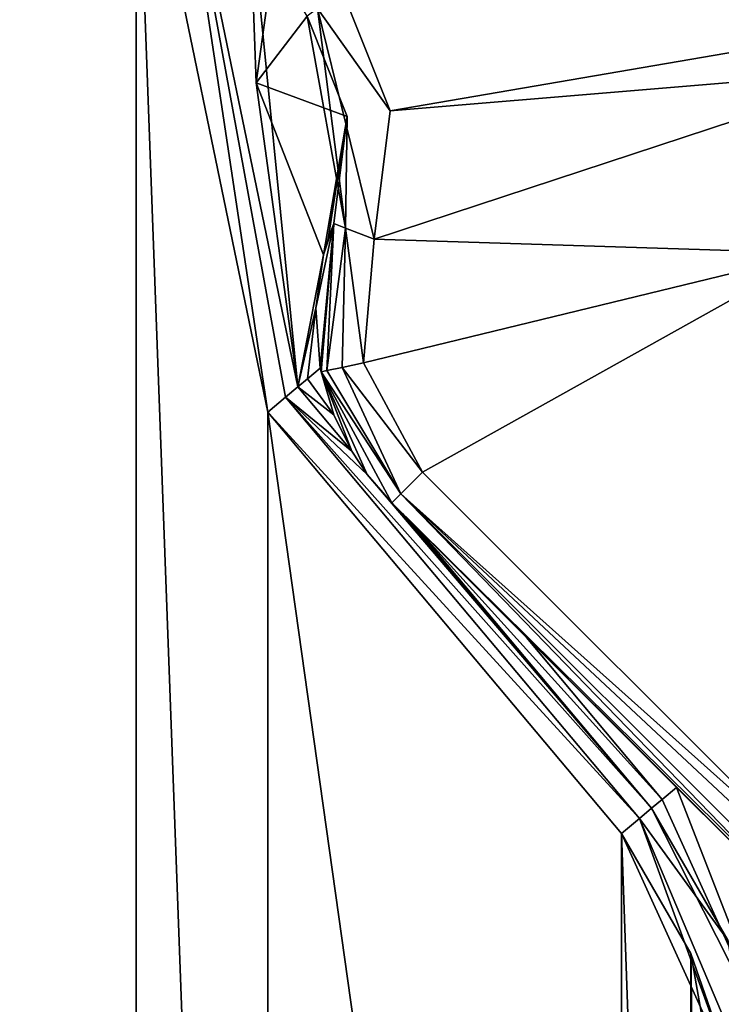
# Model space of a CAD drawing. Header units: metres. Extents: x -205 to 205, y -82 to 82.
# Tile 368 of 426: x 69 to 85, y 20 to 43. Entities that reach past the tile are written whole.
import ezdxf

# ---------------------------------------------------------------- set-up
doc = ezdxf.new("R2010")
doc.units = ezdxf.units.M
doc.layers.add('solid_PRT0003', color=7, linetype='CONTINUOUS')

msp = doc.modelspace()

# ---------------------------------------------------------------- linework, layer by layer
at = {"layer": 'solid_PRT0003'}
for points in [[(0, -75), (0, 75), (200, 75)], [(200, -75), (0, -75), (200, 75)], [(71.855095, -48.536644, 1.5), (59.144901, 48.536644, 1.5), (59.144897, -48.536655, 1.5)], [(71.855103, 48.536655, 1.5), (59.144901, 48.536644, 1.5), (71.855095, -48.536644, 1.5)], [(71.855103, 48.536655, 1.5), (71.855095, -48.536644, 1.5), (74.889, -33.837666, 1.5)], [(74.889, 33.837666, 1.5), (71.855103, 48.536655, 1.5), (74.889, -33.837666, 1.5)], [(72.71994, 48.275169, 2.071429), (71.855103, 48.536655, 1.5), (74.889, 33.837666, 1.5)], [(72.71994, 48.275169, 2.071429), (74.889, 33.837666, 1.5), (75.29847, 34.181252, 1.654846)], [(72.71994, 48.275169, 2.071429), (75.29847, 34.181252, 1.654846), (75.581131, 34.41843, 2.071429)], [(74.464828, 45.681927, 3.5), (72.71994, 48.275169, 2.071429), (75.581131, 34.41843, 2.071429)], [(74.617065, 41.426605, 3.5), (74.464828, 45.681927, 3.5), (75.581131, 34.41843, 2.071429)], [(75.012527, 44.267052, 3.5), (74.464828, 45.681927, 3.5), (74.617065, 41.426605, 3.5)], [(75.012527, 44.267052, 3.5), (74.617065, 41.426605, 3.5), (75.796448, 42.967983, 3.5)], [(76.033157, 43.140484, 13.207107), (77.707176, 40.784054, 13.5), (76.604515, 43.557079, 13.5)], [(76.604515, 43.557079, 13.5), (77.707176, 40.784054, 13.5), (93.489235, 43.5, 13.5)], [(77.707176, 40.784054, 13.5), (89.246597, 41.742641, 13.5), (93.489235, 43.5, 13.5)], [(76.679749, 38.082176, 13.207107), (76.033157, 43.140484, 13.207107), (75.796448, 42.967983, 12.5)], [(76.033157, 43.140484, 13.207107), (77.337593, 37.822865, 13.5), (77.707176, 40.784054, 13.5)], [(76.679749, 38.082176, 13.207107), (77.337593, 37.822865, 13.5), (76.033157, 43.140484, 13.207107)], [(76.715256, 40.657196, 3.5), (75.796448, 42.967983, 3.5), (74.617065, 41.426605, 3.5)], [(76.715256, 40.657196, 3.5), (75.796448, 42.967983, 12.5), (75.796448, 42.967983, 3.5)], [(76.679749, 38.082176, 13.207107), (75.796448, 42.967983, 12.5), (76.715256, 40.657196, 12.5)], [(76.715256, 40.657196, 3.5), (76.715256, 40.657196, 12.5), (75.796448, 42.967983, 12.5)], [(77.337593, 37.822865, 13.5), (87.489235, 37.5, 13.5), (89.246597, 41.742641, 13.5)], [(77.707176, 40.784054, 13.5), (77.337593, 37.822865, 13.5), (89.246597, 41.742641, 13.5)], [(76.172989, 37.462776, 3.5), (74.617065, 41.426605, 3.5), (75.581131, 34.41843, 2.071429)], [(76.715256, 40.657196, 3.5), (74.617065, 41.426605, 3.5), (76.172989, 37.462776, 3.5)], [(76.278542, 37.829887, 3.5), (76.715256, 40.657196, 3.5), (76.172989, 37.462776, 3.5)], [(76.278542, 37.829887, 3.5), (76.407257, 38.18959, 3.5), (76.715256, 40.657196, 3.5)], [(76.679749, 38.082176, 13.207107), (76.715256, 40.657196, 12.5), (76.407257, 38.18959, 12.5)], [(76.407257, 38.18959, 3.5), (76.407257, 38.18959, 12.5), (76.715256, 40.657196, 12.5)], [(76.715256, 40.657196, 3.5), (76.407257, 38.18959, 3.5), (76.715256, 40.657196, 12.5)], [(76.407257, 38.18959, 12.5), (76.172989, 37.462776, 3.5), (75.99424, 36.234329, 3.360938)], [(76.407257, 38.18959, 12.5), (75.99424, 36.234329, 3.360938), (76.097977, 34.852116, 2.934088)], [(76.114815, 34.768093, 12.5), (76.407257, 38.18959, 12.5), (76.097977, 34.852116, 2.934088)], [(76.245987, 34.795361, 13), (76.407257, 38.18959, 12.5), (76.114815, 34.768093, 12.5)], [(76.278542, 37.829887, 3.5), (76.172989, 37.462776, 3.5), (76.407257, 38.18959, 12.5)], [(76.245987, 34.795361, 13), (76.679749, 38.082176, 13.207107), (76.407257, 38.18959, 12.5)], [(76.278542, 37.829887, 3.5), (76.407257, 38.18959, 12.5), (76.407257, 38.18959, 3.5)], [(76.604347, 34.869854, 13.366025), (76.679749, 38.082176, 13.207107), (76.245987, 34.795361, 13)], [(76.604347, 34.869854, 13.366025), (77.093887, 34.971619, 13.5), (76.679749, 38.082176, 13.207107)], [(76.679749, 38.082176, 13.207107), (77.093887, 34.971619, 13.5), (77.337593, 37.822865, 13.5)], [(77.337593, 37.822865, 13.5), (77.093887, 34.971619, 13.5), (87.489235, 37.5, 13.5)], [(75.99424, 36.234329, 3.360938), (76.172989, 37.462776, 3.5), (75.581131, 34.41843, 2.071429)], [(77.093887, 34.971619, 13.5), (78.453705, 32.453701, 13.5), (87.489235, 37.5, 13.5)], [(78.453705, 32.453701, 13.5), (87.489235, 23.418167, 13.5), (87.489235, 37.5, 13.5)], [(75.802917, 34.604534, 2.540158), (75.99424, 36.234329, 3.360938), (75.581131, 34.41843, 2.071429)], [(75.802917, 34.604534, 2.540158), (76.097977, 34.852116, 2.934088), (75.99424, 36.234329, 3.360938)], [(76.604347, 34.869854, 13.366025), (78.453705, 32.453701, 13.5), (77.093887, 34.971619, 13.5)], [(76.413773, 33.772438, 2.450526), (76.097977, 34.852116, 2.934088), (75.802917, 34.604534, 2.540158)], [(76.114815, 34.768093, 12.5), (76.097977, 34.852116, 2.934088), (76.413773, 33.772438, 2.450526)], [(76.245987, 34.795361, 13), (76.114815, 34.768093, 12.5), (77.953705, 31.953701, 13.207107)], [(76.114815, 34.768093, 12.5), (76.822159, 32.939434, 2.071429), (77.181992, 32.398914, 1.944803)], [(76.114815, 34.768093, 12.5), (76.413773, 33.772438, 2.450526), (76.822159, 32.939434, 2.071429)], [(76.114815, 34.768093, 12.5), (77.181992, 32.398914, 1.944803), (77.746597, 31.746595, 1.965118)], [(77.746597, 31.746595, 12.5), (76.114815, 34.768093, 12.5), (77.746597, 31.746595, 1.965118)], [(77.953705, 31.953701, 13.207107), (76.114815, 34.768093, 12.5), (77.746597, 31.746595, 12.5)], [(76.604347, 34.869854, 13.366025), (76.245987, 34.795361, 13), (77.953705, 31.953701, 13.207107)], [(76.604347, 34.869854, 13.366025), (77.953705, 31.953701, 13.207107), (78.453705, 32.453701, 13.5)], [(76.413773, 33.772438, 2.450526), (75.802917, 34.604534, 2.540158), (75.581131, 34.41843, 2.071429)], [(75.581131, 34.41843, 2.071429), (75.29847, 34.181252, 1.654846), (76.822159, 32.939434, 2.071429)], [(76.413773, 33.772438, 2.450526), (75.581131, 34.41843, 2.071429), (76.822159, 32.939434, 2.071429)], [(75.29847, 34.181252, 1.654846), (74.889, 33.837666, 1.5), (83.449585, 24.467134, 1.654846)], [(75.29847, 34.181252, 1.654846), (83.449585, 24.467134, 1.654846), (83.732239, 24.704315, 2.071429)], [(75.29847, 34.181252, 1.654846), (83.732239, 24.704315, 2.071429), (77.181992, 32.398914, 1.944803)], [(75.29847, 34.181252, 1.654846), (77.181992, 32.398914, 1.944803), (76.822159, 32.939434, 2.071429)], [(74.889, 33.837666, 1.5), (74.889, -33.837666, 1.5), (83.040115, -24.12355, 1.5)], [(83.040115, 24.12355, 1.5), (74.889, 33.837666, 1.5), (83.040115, -24.12355, 1.5)], [(83.449585, 24.467134, 1.654846), (74.889, 33.837666, 1.5), (83.040115, 24.12355, 1.5)], [(77.746597, 31.746595, 1.965118), (77.181992, 32.398914, 1.944803), (83.732239, 24.704315, 2.071429)], [(77.953705, 31.953701, 13.207107), (87.489235, 23.418167, 13.5), (78.453705, 32.453701, 13.5)], [(87.198997, 22.401821, 12.882648), (77.953705, 31.953701, 13.207107), (77.746597, 31.746595, 12.5)], [(87.491035, 23.031845, 13.462326), (87.489235, 23.418167, 13.5), (77.953705, 31.953701, 13.207107)], [(87.333466, 22.580385, 13.211638), (87.491035, 23.031845, 13.462326), (77.953705, 31.953701, 13.207107)], [(87.198997, 22.401821, 12.882648), (87.333466, 22.580385, 13.211638), (77.953705, 31.953701, 13.207107)], [(77.991768, 31.501425, 2.016138), (77.746597, 31.746595, 1.965118), (83.732239, 24.704315, 2.071429)], [(77.746597, 31.746595, 12.5), (84.306778, 25.186409, 2.993398), (85.572136, 23.921049, 3.188069)], [(77.746597, 31.746595, 12.5), (80.851181, 28.642008, 2.583395), (84.306778, 25.186409, 2.993398)], [(77.746597, 31.746595, 12.5), (85.572136, 23.921049, 3.188069), (87.024773, 22.46842, 3.441841)], [(87.024773, 22.46842, 12.5), (77.746597, 31.746595, 12.5), (87.024773, 22.46842, 3.441841)], [(77.746597, 31.746595, 12.5), (78.22187, 31.27132, 2.071429), (80.851181, 28.642008, 2.583395)], [(77.746597, 31.746595, 12.5), (77.991768, 31.501425, 2.016138), (78.22187, 31.27132, 2.071429)], [(77.746597, 31.746595, 12.5), (77.746597, 31.746595, 1.965118), (77.991768, 31.501425, 2.016138)], [(87.074501, 22.433949, 12.646502), (87.198997, 22.401821, 12.882648), (77.746597, 31.746595, 12.5)], [(87.024773, 22.46842, 12.5), (87.074501, 22.433949, 12.646502), (77.746597, 31.746595, 12.5)], [(77.991768, 31.501425, 2.016138), (83.732239, 24.704315, 2.071429), (78.22187, 31.27132, 2.071429)], [(78.22187, 31.27132, 2.071429), (83.732239, 24.704315, 2.071429), (83.976929, 24.909634, 2.57763)], [(80.851181, 28.642008, 2.583395), (78.22187, 31.27132, 2.071429), (83.976929, 24.909634, 2.57763)], [(80.851181, 28.642008, 2.583395), (83.976929, 24.909634, 2.57763), (84.306778, 25.186409, 2.993398)], [(83.976929, 24.909634, 2.57763), (87.01619, 18.216194, 3.112886), (84.306778, 25.186409, 2.993398)], [(85.572136, 23.921049, 3.188069), (84.306778, 25.186409, 2.993398), (87.01619, 18.216194, 3.112886)], [(83.976929, 24.909634, 2.57763), (83.732239, 24.704315, 2.071429), (87.01619, 18.216194, 3.112886)], [(85.485001, 21.668451, 2.071429), (83.732239, 24.704315, 2.071429), (83.449585, 24.467134, 1.654846)], [(85.485001, 21.668451, 2.071429), (87.01619, 18.216194, 3.112886), (83.732239, 24.704315, 2.071429)], [(83.449585, 24.467134, 1.654846), (83.040115, 24.12355, 1.5), (85.724739, 18.216194, 1.654846)], [(83.449585, 24.467134, 1.654846), (85.724739, 18.216194, 1.654846), (86.093727, 18.216194, 2.071429)], [(85.485001, 21.668451, 2.071429), (83.449585, 24.467134, 1.654846), (86.093727, 18.216194, 2.071429)], [(83.040115, 24.12355, 1.5), (83.040115, -24.12355, 1.5), (84.635963, -21.359428, 1.5)], [(84.635963, 21.359428, 1.5), (83.040115, 24.12355, 1.5), (84.635963, -21.359428, 1.5)], [(85.724739, 18.216194, 1.654846), (83.040115, 24.12355, 1.5), (84.635963, 21.359428, 1.5)], [(84.635963, 21.359428, 1.5), (84.635963, -21.359428, 1.5), (85.190216, -18.216194, 1.5)], [(85.190216, 18.216194, 1.5), (84.635963, 21.359428, 1.5), (85.190216, -18.216194, 1.5)], [(85.724739, 18.216194, 1.654846), (84.635963, 21.359428, 1.5), (85.190216, 18.216194, 1.5)]]:
    msp.add_3dface(points, dxfattribs=at)

doc.saveas('drawing.dxf')
